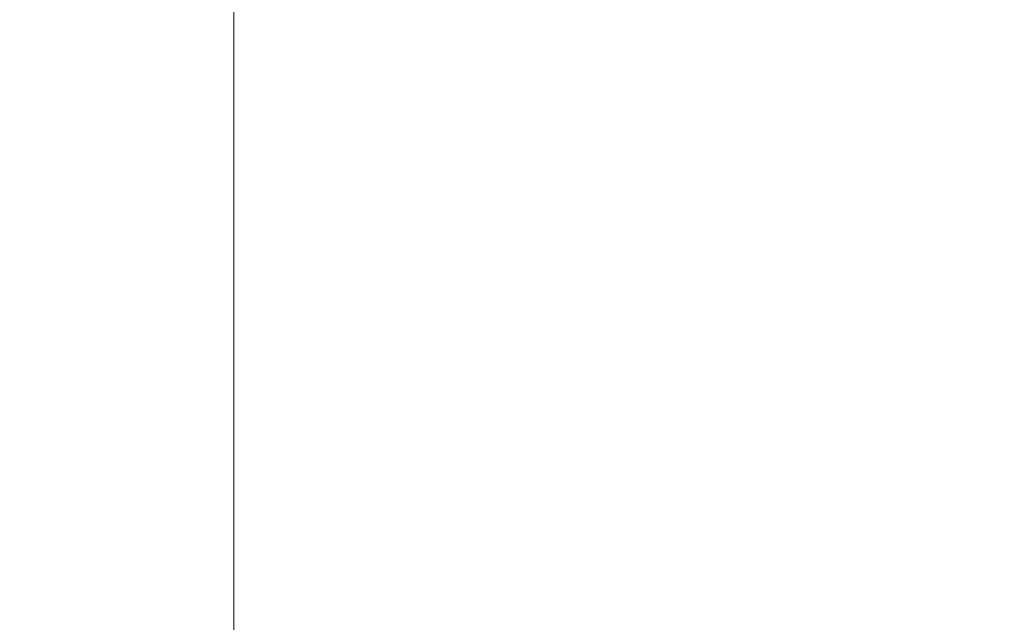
# Model space of a CAD drawing. Header units: inches. Extents: x -434 to -309, y 19 to 75.
# Tile 473 of 656: x -376.61 to -376.143, y 22.584 to 22.87. Entities that reach past the tile are written whole.
import ezdxf

# ---------------------------------------------------------------- set-up
doc = ezdxf.new("R2010")
doc.units = ezdxf.units.IN
doc.header["$MEASUREMENT"] = 0
doc.layers.add('A-FLOR-HRAL', color=1, linetype='Continuous', lineweight=9)
doc.layers.add('A-FLOR-STRS', color=2, linetype='Continuous', lineweight=9)

# ---------------------------------------------------------------- blocks, each defined once
blk = doc.blocks.new('Stair - Stairs-902674-_3D_')
at = {"layer": 'A-FLOR-STRS'}
mesh = blk.add_polyface(dxfattribs=at)
corners = [(-375.50816, 75.01156, 26.08696), (-387.50816, 75.01156, 26.08696), (-387.50816, 19.01156, 26.08696), (-375.50816, 19.01156, 26.08696)]
mesh.append_faces([[corners[k] for k in face] for face in [(2, 3, 0, 1)]])
mesh = blk.add_polyface(dxfattribs=at)
corners = [(-375.50816, 75.01156, 24.08696), (-375.50816, 19.01156, 24.08696), (-387.50816, 19.01156, 24.08696), (-387.50816, 75.01156, 24.08696)]
mesh.append_faces([[corners[k] for k in face] for face in [(2, 3, 0, 1)]])
mesh = blk.add_polyface(dxfattribs=at)
corners = [(-364.50815, 75.01156, 31.30435), (-376.50815, 75.01156, 31.30435), (-376.50815, 19.01156, 31.30435), (-364.50815, 19.01156, 31.30435)]
mesh.append_faces([[corners[k] for k in face] for face in [(2, 3, 0, 1)]])
mesh = blk.add_polyface(dxfattribs=at)
corners = [(-364.50815, 75.01156, 29.30435), (-364.50815, 19.01156, 29.30435), (-376.50815, 19.01156, 29.30435), (-376.50815, 75.01156, 29.30435)]
mesh.append_faces([[corners[k] for k in face] for face in [(2, 3, 0, 1)]])
mesh = blk.add_polyface(dxfattribs=at)
corners = [(-376.50815, 19.01156, 31.30435), (-376.50815, 75.01156, 31.30435), (-376.50815, 75.01156, 29.30435), (-376.50815, 19.01156, 29.30435)]
mesh.append_faces([[corners[k] for k in face] for face in [(0, 1, 2, 3)]])
blk = doc.blocks.new('Railing - Railing-1090966-_3D_')
at = {"layer": 'A-FLOR-HRAL'}
mesh = blk.add_polyface(dxfattribs=at)
corners = [(-431.50813, 24.51156, 46.32417), (-431.50813, 21.51156, 46.32417), (-310.50815, 21.51156, 103.71548), (-310.50815, 24.51156, 103.71548)]
mesh.append_faces([[corners[k] for k in face] for face in [(0, 1, 2, 3)]])
mesh = blk.add_polyface(dxfattribs=at)
corners = [(-431.50813, 21.51156, 44.11061), (-431.50813, 24.51156, 44.11061), (-310.50815, 24.51156, 101.50191), (-310.50815, 21.51156, 101.50191)]
mesh.append_faces([[corners[k] for k in face] for face in [(0, 1, 2, 3)]])

msp = doc.modelspace()

# ---------------------------------------------------------------- block references
at = {"layer": 'A-FLOR-HRAL'}
msp.add_blockref('Railing - Railing-1090966-_3D_', (0, 0), dxfattribs=at)
at = {"layer": 'A-FLOR-STRS'}
msp.add_blockref('Stair - Stairs-902674-_3D_', (0, 0), dxfattribs=at)

doc.saveas('drawing.dxf')
